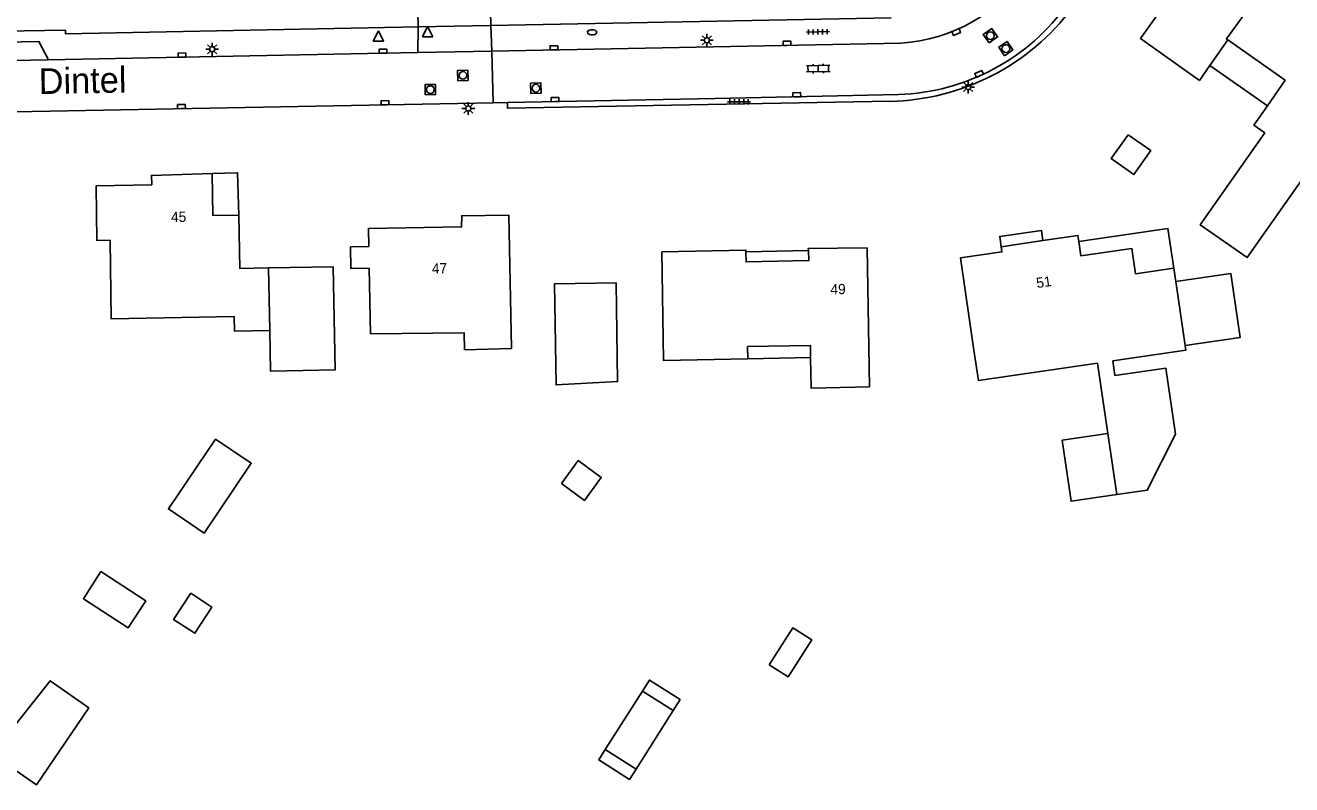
# Model space of a CAD drawing. Extents: x 126000 to 131009, y 393000 to 395500.
# Drawn here: x 130552.1 to 130675.5, y 394775.4 to 394849.3 of the extents above; entities that cross this region are included whole.
import ezdxf

# ---------------------------------------------------------------- set-up
doc = ezdxf.new("R2010")
doc.units = 0
for name, color, linetype in [('gg-anno-huisnummerreeks BGT', 7, 'Continuous'), ('gg-anno-openbare ruimte label', 7, 'Continuous'), ('gg-bbg-bijgebouw', 7, 'Continuous'), ('gg-bbg-gedigitaliseerde bebouwing', 7, 'Continuous'), ('gg-bbg-gedigitaliseerde bijgebouw', 7, 'Continuous'), ('gg-bbg-hoofdgebouw', 7, 'Continuous'), ('gg-bbg-luifel en loopbrug', 7, 'Continuous'), ('gg-bbg-tussenscheiding', 7, 'Continuous'), ('gg-knt-verharding', 7, 'Continuous'), ('gg-knt-verharding nz', 7, 'Continuous'), ('gt-grn-weggrens', 7, 'Continuous'), ('gt-symb-brandkraan', 7, 'Continuous'), ('gt-symb-klinker verharding', 7, 'Continuous'), ('gt-symb-kolk', 7, 'Continuous'), ('gt-symb-lichtmast', 7, 'Continuous'), ('gt-symb-rioolschacht', 7, 'Continuous'), ('gt-symb-tegel verharding', 7, 'Continuous'), ('gt-symb-waterafsluiter', 7, 'Continuous')]:
    doc.layers.add(name, color=color, linetype=linetype)

# ---------------------------------------------------------------- blocks, each defined once
blk = doc.blocks.new('gt0-KOLK')
at = {"layer": 'gt-symb-kolk'}
blk.add_lwpolyline([(0, 0), (0.38, 0), (0.38, 0.4), (-0.37, 0.4), (-0.37, 0), (0, 0)], dxfattribs=at)
blk = doc.blocks.new('gt0-TEG1')
at = {"layer": 'gt-symb-tegel verharding'}
for p, q in [((-1.12, 0), (1.12, 0)), ((-0.9, -0.25), (-0.9, 0.25)), ((-0.45, -0.25), (-0.45, 0.25)), ((0, -0.25), (0, 0.25)), ((0.45, -0.25), (0.45, 0.25)), ((0.9, -0.25), (0.9, 0.25))]:
    blk.add_line(p, q, dxfattribs=at)
blk = doc.blocks.new('gt0-KL1')
at = {"layer": 'gt-symb-klinker verharding'}
for p, q in [((-1.15, 0.3), (1.15, 0.3)), ((-1, -0.3), (-1, 0.3)), ((-0.5, 0.3), (-0.5, 0.45)), ((0, -0.3), (0, 0.3)), ((0.5, 0.3), (0.5, 0.45)), ((1, -0.3), (1, 0.3)), ((-1.15, -0.3), (1.15, -0.3)), ((-0.5, -0.45), (-0.5, -0.3)), ((0.5, -0.45), (0.5, -0.3))]:
    blk.add_line(p, q, dxfattribs=at)
blk = doc.blocks.new('gt0-LMAST')
at = {"layer": 'gt-symb-lichtmast'}
for p, q in [((-0.18, 0.17), (-0.45, 0.44)), ((0, 0.25), (0, 0.62)), ((0.17, 0.17), (0.44, 0.44)), ((-0.25, 0), (-0.63, 0)), ((-0.18, -0.18), (-0.45, -0.45)), ((0, -0.25), (0, -0.63)), ((0.44, -0.45), (0.17, -0.18)), ((0.25, 0), (0.62, 0))]:
    blk.add_line(p, q, dxfattribs=at)
blk.add_circle((0, 0), 0.25, dxfattribs=at)
blk = doc.blocks.new('gt0-RS')
at = {"layer": 'gt-symb-rioolschacht'}
blk.add_lwpolyline([(-0.5, -0.5), (0.5, -0.5), (0.5, 0.5), (-0.5, 0.5)], close=True, dxfattribs=at)
blk.add_circle((0, 0), 0.375, dxfattribs=at)
blk = doc.blocks.new('gt0-BR')
at = {"layer": 'gt-symb-brandkraan'}
for centre, radius, start, end in [((-0.24, 0), 0.206, 107.5669, 252.4331), ((0.6, -2.66), 3, 106.892, 107.5669), ((0, -0.69), 0.938, 73.108, 106.892), ((-0.6, -2.66), 3, 72.4331, 73.108), ((0.24, 0), 0.206, 287.567, 72.4331), ((0.6, 2.66), 3, 252.4331, 253.108), ((0, 0.69), 0.938, 253.108, 286.8921), ((-0.6, 2.66), 3, 286.8921, 287.567)]:
    blk.add_arc(centre, radius, start, end, dxfattribs=at)
blk = doc.blocks.new('gt0-WAFSL')
at = {"layer": 'gt-symb-waterafsluiter'}
for p, q in [((-0.5, -0.33), (0, 0.67)), ((0, 0.67), (0.5, -0.33)), ((0.5, -0.33), (-0.5, -0.33))]:
    blk.add_line(p, q, dxfattribs=at)

msp = doc.modelspace()

# ---------------------------------------------------------------- linework, layer by layer
at = {"layer": 'gg-bbg-bijgebouw'}
for p, q in [((130582.12, 394825.83), (130575.82, 394825.72)), ((130609.68, 394824.25), (130603.68, 394824.16))]:
    msp.add_line(p, q, dxfattribs=at)
msp.add_lwpolyline([(130575.94, 394819.61), (130576.01, 394815.66), (130582.31, 394815.78), (130582.12, 394825.83)], dxfattribs=at)
at = {"layer": 'gg-bbg-gedigitaliseerde bebouwing'}
for p, q in [((130660.74, 394848.03), (130666.48, 394843.95)), ((130667.51, 394845.42), (130669.26, 394847.91)), ((130669.26, 394847.91), (130674.84, 394843.99)), ((130666.48, 394843.95), (130667.51, 394845.42)), ((130674.84, 394843.99), (130673.1, 394841.5)), ((130599.49, 394817.88), (130599.24, 394830.85)), ((130585.6, 394827.78), (130585.57, 394829.54)), ((130634.36, 394814.14), (130634.12, 394827.68)), ((130644.52, 394817.7), (130643.2, 394826.69)), ((130585.74, 394819.28), (130585.63, 394825.68)), ((130664.18, 394824.38), (130663.99, 394825.68)), ((130665.08, 394818.16), (130664.18, 394824.38)), ((130656.57, 394816.45), (130657.57, 394809.58)), ((130657.57, 394809.58), (130658.43, 394803.64))]:
    msp.add_line(p, q, dxfattribs=at)
for points in [[(130672.85, 394838.85), (130666.56, 394829.89), (130671.15, 394826.72), (130682.01, 394842.18)], [(130673.1, 394841.5), (130671.77, 394839.61), (130672.85, 394838.85)], [(130585.63, 394825.68), (130583.84, 394825.65), (130583.81, 394827.75), (130585.6, 394827.78)], [(130614.11, 394827.27), (130614.28, 394816.7), (130622.5, 394816.87)], [(130585.74, 394819.28), (130594.89, 394819.39), (130594.91, 394817.74), (130599.49, 394817.88)], [(130622.5, 394816.87), (130622.48, 394818.05), (130628.59, 394818.16), (130628.61, 394816.98)], [(130644.52, 394817.7), (130644.96, 394814.74), (130656.57, 394816.45)], [(130658.05, 394816.67), (130665.15, 394817.7), (130665.08, 394818.16)], [(130628.61, 394816.98), (130628.66, 394814.01), (130634.36, 394814.14)], [(130658.43, 394803.64), (130661.4, 394804.07), (130664.14, 394809.52), (130663.21, 394815.95), (130658.26, 394815.23), (130658.05, 394816.67)]]:
    msp.add_lwpolyline(points, dxfattribs=at)
at = {"layer": 'gg-bbg-gedigitaliseerde bijgebouw'}
for p, q in [((130612.24, 394784.52), (130608.62, 394778.82)), ((130615.23, 394782.62), (130612.24, 394784.52)), ((130611.62, 394776.92), (130615.23, 394782.62)), ((130608.62, 394778.82), (130611.62, 394776.92))]:
    msp.add_line(p, q, dxfattribs=at)
for points in [[(130659.54, 394838.68), (130661.75, 394837.13), (130660.11, 394834.8), (130657.9, 394836.35), (130659.54, 394838.68)], [(130603.68, 394824.16), (130603.82, 394814.32), (130609.81, 394814.65), (130609.68, 394824.25)], [(130570.65, 394809.05), (130566.07, 394802.25), (130569.55, 394799.9), (130574.13, 394806.7), (130570.65, 394809.05)], [(130604.34, 394804.72), (130606.58, 394803.08), (130608.22, 394805.32), (130605.98, 394806.96), (130604.34, 394804.72)], [(130559.5, 394796.14), (130563.86, 394793.29), (130562.14, 394790.66), (130557.79, 394793.51), (130559.5, 394796.14)], [(130568.24, 394794.03), (130570.31, 394792.68), (130568.65, 394790.14), (130566.58, 394791.49), (130568.24, 394794.03)], [(130624.59, 394787.07), (130626.88, 394790.66), (130628.72, 394789.49), (130626.43, 394785.9), (130624.59, 394787.07)]]:
    msp.add_lwpolyline(points, dxfattribs=at)
at = {"layer": 'gg-bbg-hoofdgebouw'}
msp.add_line((130651.24, 394828.37), (130647.18, 394827.77), dxfattribs=at)
for points in [[(130669.3, 394860.34), (130666.05, 394862.63), (130660.17, 394854.3), (130663.51, 394851.95), (130660.74, 394848.03)], [(130575.94, 394819.61), (130572.51, 394819.55), (130572.48, 394820.97), (130560.51, 394820.74), (130560.39, 394828.4), (130559.11, 394828.38), (130559.02, 394833.69), (130564.44, 394833.81), (130564.41, 394834.72), (130570.33, 394834.9)], [(130570.33, 394834.9), (130570.41, 394830.8), (130572.93, 394830.84)], [(130572.93, 394830.84), (130573.01, 394825.66), (130575.82, 394825.72)], [(130585.57, 394829.54), (130594.63, 394829.71), (130594.64, 394830.79), (130599.24, 394830.85)], [(130654.74, 394828.28), (130654.65, 394828.87), (130651.24, 394828.37)], [(130614.11, 394827.27), (130622.31, 394827.45), (130622.31, 394827.28)], [(130622.31, 394827.28), (130622.33, 394826.29), (130628.43, 394826.42), (130628.4, 394827.41)], [(130628.4, 394827.41), (130628.39, 394827.61), (130634.12, 394827.68)], [(130647.18, 394827.77), (130647.25, 394827.27), (130643.2, 394826.69)], [(130663.99, 394825.68), (130660.27, 394825.14), (130659.91, 394827.59), (130654.95, 394826.88), (130654.74, 394828.28)]]:
    msp.add_lwpolyline(points, dxfattribs=at)
at = {"layer": 'gg-bbg-luifel en loopbrug'}
for p, q in [((130667.51, 394845.42), (130673.1, 394841.5)), ((130622.31, 394827.28), (130628.4, 394827.41)), ((130622.5, 394816.87), (130628.61, 394816.98))]:
    msp.add_line(p, q, dxfattribs=at)
for points in [[(130570.33, 394834.9), (130572.8, 394834.98), (130572.93, 394830.84)], [(130647.18, 394827.77), (130647.03, 394828.77), (130651.09, 394829.36), (130651.24, 394828.37)], [(130663.99, 394825.68), (130663.42, 394829.55), (130654.74, 394828.28)], [(130664.18, 394824.38), (130669.55, 394825.16), (130670.46, 394818.95), (130665.08, 394818.16)], [(130658.43, 394803.64), (130653.98, 394802.99), (130653.11, 394808.93), (130657.57, 394809.58)], [(130548.88, 394778.36), (130554.57, 394785.52), (130558.31, 394782.87), (130553.23, 394775.4), (130548.88, 394778.36)], [(130612.24, 394784.52), (130612.92, 394785.59), (130615.91, 394783.69), (130615.23, 394782.62)], [(130611.62, 394776.92), (130610.98, 394775.91), (130607.99, 394777.81), (130608.62, 394778.82)]]:
    msp.add_lwpolyline(points, dxfattribs=at)
at = {"layer": 'gg-bbg-tussenscheiding'}
msp.add_line((130575.82, 394825.72), (130575.94, 394819.61), dxfattribs=at)
msp.add_lwpolyline([(130669.26, 394847.91), (130669.12, 394848), (130670.84, 394850.38), (130670.65, 394850.51), (130670.68, 394850.55)], dxfattribs=at)
at = {"layer": 'gg-knt-verharding'}
for p, q in [((130590.38, 394849.18), (130590.12, 394868.04)), ((130597.48, 394849.31), (130597.17, 394860.47)), ((130597.48, 394849.31), (130590.38, 394849.18)), ((130597.48, 394849.31), (130636.45, 394850.06)), ((130597.56, 394846.82), (130637.41, 394847.59)), ((130554.39, 394845.98), (130590.37, 394846.68)), ((130590.37, 394846.68), (130597.56, 394846.82)), ((130597.7, 394841.79), (130513.19, 394840.2)), ((130599.08, 394841.81), (130597.7, 394841.79))]:
    msp.add_line(p, q, dxfattribs=at)
for points in [[(130590.38, 394849.18), (130556.04, 394848.51), (130556.04, 394848.86), (130513.89, 394848.18)], [(130514.43, 394847.01), (130553.46, 394847.74), (130554.39, 394845.98)], [(130637.18, 394842.59), (130619.33, 394842.19), (130599.08, 394841.81)], [(130599.08, 394841.81), (130599.09, 394841.26), (130636.35, 394841.93)]]:
    msp.add_lwpolyline(points, dxfattribs=at)
for centre, radius, start, end in [((130636.31, 394864.11), 16.55, 273.798, 324.9105), ((130635.9, 394864.65), 22.73, 271.128, 323.3344), ((130636.49, 394863.68), 21.1, 271.86, 324.5534)]:
    msp.add_arc(centre, radius, start, end, dxfattribs=at)
at = {"layer": 'gg-knt-verharding nz'}
msp.add_lwpolyline([(130508.55, 394845.27), (130514.22, 394845.21), (130554.39, 394845.98)], dxfattribs=at)
at = {"layer": 'gt-grn-weggrens'}
for p, q in [((130597.48, 394849.31), (130597.56, 394846.82)), ((130590.37, 394846.68), (130590.38, 394849.18)), ((130597.56, 394846.82), (130597.7, 394841.79))]:
    msp.add_line(p, q, dxfattribs=at)

# ---------------------------------------------------------------- block references
at = {"layer": 'gt-symb-brandkraan'}
msp.add_blockref('gt0-BR', (130607.34, 394848.65), dxfattribs=at)
at = {"layer": 'gt-symb-klinker verharding', "rotation": 1.2030345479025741}
msp.add_blockref('gt0-KL1', (130629.36, 394845.11), dxfattribs=at)
at = {"layer": 'gt-symb-kolk'}
for p, rotation in [((130642.73, 394848.86), -157.17745934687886), ((130586.97, 394846.61), 1.088488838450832), ((130603.62, 394846.94), 1.0312126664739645), ((130626.31, 394847.38), 1.3748347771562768), ((130567.39, 394846.23), 1.0312126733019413), ((130645.1, 394844.41), 24.131125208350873), ((130587.16, 394841.6), 1.031212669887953), ((130603.72, 394841.9), 1.088488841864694), ((130627.27, 394842.37), 1.3748347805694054), ((130567.34, 394841.22), 1.203034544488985)]:
    msp.add_blockref('gt0-KOLK', p, dxfattribs=dict(at, rotation=rotation))
at = {"layer": 'gt-symb-lichtmast'}
for p in [(130618.52, 394847.87), (130570.34, 394847), (130643.96, 394843.32), (130595.28, 394841.23)]:
    msp.add_blockref('gt0-LMAST', p, dxfattribs=at)
at = {"layer": 'gt-symb-rioolschacht'}
for p, rotation in [((130646.13, 394848.32), 34.89812356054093), ((130647.63, 394847.07), 34.8981235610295), ((130594.75, 394844.45), 1.0884888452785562), ((130591.58, 394843.07), 1.0884888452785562), ((130601.86, 394843.21), 1.088488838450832)]:
    msp.add_blockref('gt0-RS', p, dxfattribs=dict(at, rotation=rotation))
at = {"layer": 'gt-symb-tegel verharding', "rotation": 1.203034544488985}
msp.add_blockref('gt0-TEG1', (130629.32, 394848.69), dxfattribs=at)
at = {"layer": 'gt-symb-tegel verharding'}
msp.add_blockref('gt0-TEG1', (130621.65, 394841.88), dxfattribs=at)
at = {"layer": 'gt-symb-waterafsluiter'}
for p in [(130586.52, 394848.12), (130591.31, 394848.54)]:
    msp.add_blockref('gt0-WAFSL', p, dxfattribs=at)

# ---------------------------------------------------------------- texts
at = {"layer": 'gg-anno-huisnummerreeks BGT'}
for s, rotation, p in [('45', 1, (130566.33, 394830.17)), ('47', 1.1, (130591.74, 394825.16)), ('51', 8.3, (130650.67, 394823.74)), ('49', 0.7, (130630.55, 394823.14))]:
    msp.add_text(s, height=1, rotation=rotation, dxfattribs=at).set_placement(p)
at = {"layer": 'gg-anno-openbare ruimte label'}
msp.add_text('Dintel', height=2.5, rotation=1.1, dxfattribs=at).set_placement((130553.46, 394842.63))

doc.saveas('drawing.dxf')
